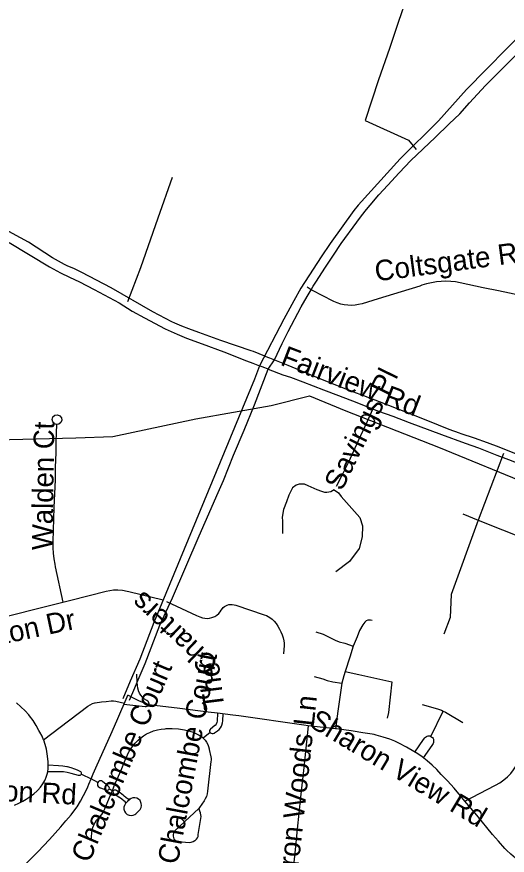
# Model space of a CAD drawing. Extents: x 1383679 to 1536984, y 460658 to 651027.
# Drawn here: x 1451578 to 1453839, y 511735 to 515604 of the extents above; entities that cross this region are included whole.
import ezdxf

# ---------------------------------------------------------------- set-up
doc = ezdxf.new("R2010")
doc.units = 0
for name, color, linetype in [('Exist Road Non-System Type 51', 7, 'Continuous'), ('Exist Road Non-System Type 51 Label', 7, 'Continuous'), ('Exist Utilities Electrical Transmission Line', 7, 'Continuous')]:
    doc.layers.add(name, color=color, linetype=linetype)

msp = doc.modelspace()

# ---------------------------------------------------------------- linework, layer by layer
at = {"layer": 'Exist Road Non-System Type 51'}
for p, q in [((1452935.4, 514344.4), (1452915.9, 514356.4)), ((1452995.2, 514313.2), (1452935.4, 514344.4)), ((1452766.1, 514020.4), (1452827.2, 513996.5)), ((1452721.3, 513983.2), (1452696.6, 513992.7)), ((1452736.4, 513977.4), (1452721.3, 513983.2)), ((1453822.1, 513588.6), (1453705.2, 513280.5)), ((1453635, 513310.5), (1453705.2, 513280.5)), ((1453705.2, 513280.5), (1454232.6, 513071.9)), ((1451790.5, 512902.6), (1451826.9, 512911.8)), ((1452133.2, 512531.4), (1452131.2, 512570.6)), ((1453487.4, 512283.6), (1453544.2, 512400.1)), ((1452469.4, 512301.4), (1452437.1, 512275.2)), ((1451875.3, 512109.1), (1451920.7, 512087.9)), ((1451950.9, 512070.9), (1451920.7, 512087.9)), ((1452017.7, 512032.9), (1452003.3, 512040.7)), ((1452022, 512030.5), (1452017.7, 512032.9))]:
    msp.add_line(p, q, dxfattribs=at)
for points in [[(1454498.5, 516109.1), (1454418.8, 516037.3), (1454270.6, 515878.2), (1453966.5, 515576.3), (1453930.2, 515551.7), (1453651.8, 515268.2), (1453521.7, 515124), (1453345, 514948.3), (1453151.5, 514735.1), (1453131.5, 514709.3), (1453022, 514556.8), (1452980.8, 514495.7)], [(1453455.2, 515894.2), (1453420.2, 515809.5), (1453376.8, 515694.2), (1453337.9, 515582.3), (1453296.6, 515457.6), (1453246.1, 515312.8), (1453184.1, 515125)], [(1452097.2, 512450.8), (1452122, 512507.4), (1452133.3, 512533.9), (1452169.6, 512620), (1452237.9, 512797.3), (1452295.4, 512922.3), (1452356.7, 513066), (1452418, 513209.3), (1452473.3, 513335.3), (1452499.8, 513395.4), (1452530.4, 513463.7), (1452577.4, 513580.4), (1452626.2, 513696.1), (1452674.4, 513813.2), (1452736.4, 513977.4), (1452766.1, 514020.4), (1452801.1, 514095.5), (1452828.5, 514151.8), (1452888.9, 514265), (1452916.1, 514312.9), (1452935.4, 514344.4), (1452944.8, 514359.9), (1452956.8, 514378.8), (1453001.1, 514447.9), (1453037.4, 514503.8), (1453074.2, 514557.7), (1453145.4, 514655.6), (1453167.2, 514685.6), (1453190.2, 514714.7), (1453206.7, 514734.1), (1453247.6, 514782.4), (1453289.1, 514826.9), (1453340.3, 514883.3), (1453394.6, 514939.7), (1453506.2, 515046.8), (1453570.9, 515109.5), (1453621.4, 515156), (1453665.7, 515207.2), (1453739, 515286.4), (1453789.9, 515337.9), (1453964.2, 515512.9)], [(1453184.1, 515125), (1453383.8, 515034.2), (1453419.2, 514991)], [(1452090.1, 514289.9), (1452148.9, 514447.5), (1452230.1, 514675.9), (1452296.1, 514863.1)], [(1452658.1, 514062.1), (1452518.2, 514110), (1452417.5, 514147.3), (1452371.6, 514163.1), (1452338.7, 514175.6), (1452306.4, 514189.5), (1452293.3, 514195.6), (1452205.4, 514242.9), (1452012.4, 514352.4), (1451877, 514423.9), (1451840.3, 514441.6), (1451813.4, 514453), (1451797.6, 514461), (1451742.4, 514491.3), (1451631.3, 514563.8), (1451503.8, 514632.4)], [(1451542.3, 514562), (1451727.8, 514449.2), (1451778.5, 514421.5), (1451820.1, 514402.8), (1451867.5, 514380.5), (1451934.7, 514345.1), (1452050, 514283.1), (1452110.3, 514245.3), (1452166.5, 514214), (1452261.7, 514164), (1452317.4, 514138.7), (1452359.8, 514121.4), (1452433.1, 514094.7), (1452532.3, 514057.8), (1452637.3, 514016)], [(1452980.8, 514495.7), (1452944, 514439.4), (1452888.2, 514350.8), (1452854.8, 514292.8), (1452809.3, 514208), (1452696.6, 513992.7), (1452674.4, 513931.4), (1452209, 512808.1), (1452144.6, 512638.9), (1452100.8, 512538), (1452066.6, 512457.1)], [(1453950.7, 514306.6), (1453798.3, 514338.6), (1453728.4, 514353.3), (1453622.1, 514376.6), (1453600.4, 514380.4), (1453578.5, 514382.6), (1453556.6, 514383.3), (1453534.6, 514382.4), (1453512.8, 514379.9), (1453512.4, 514379.9), (1453489.9, 514376.4), (1453467.7, 514371.3), (1453445.9, 514364.7), (1453435.7, 514361), (1453349.5, 514334.5), (1453244.5, 514301.8), (1453169.7, 514279.8), (1453153.7, 514275.6), (1453137.4, 514272.9), (1453120.9, 514271.8), (1453104.4, 514272.3), (1453088, 514274.4), (1453071.4, 514278.1), (1453055.1, 514283.3), (1453039.5, 514290.1), (1453029.7, 514295.2), (1452995.2, 514313.2)], [(1452721.6, 514037.8), (1452668.7, 514058.5), (1452658.1, 514062.1)], [(1452637.3, 514016), (1452665.9, 514004.6), (1452696.6, 513992.7)], [(1452721.6, 514037.8), (1452742.8, 514029.5), (1452766.1, 514020.4)], [(1452805.5, 513950.6), (1452738, 513976.7), (1452736.4, 513977.4)], [(1452827.2, 513996.5), (1452985.8, 513930.6), (1453126.3, 513875.1), (1453176.7, 513855.5), (1453248.1, 513827.8), (1453334.3, 513795), (1453425.2, 513759.2), (1453521, 513720.3), (1453569.4, 513701.5), (1453618.3, 513684), (1453625.7, 513681.5), (1453687.1, 513660.4), (1453747.2, 513639.8), (1453799.8, 513618.9), (1453888.6, 513583.5), (1454014.8, 513533.8), (1454102.8, 513500.7), (1454173.3, 513473.8), (1454238.4, 513449.6), (1454261.6, 513443.8), (1454279.1, 513438.3), (1454335.9, 513413.9)], [(1453219.7, 513793.7), (1453146.5, 513822.7), (1453062.9, 513855.2), (1452993.6, 513881.5), (1452897.6, 513918), (1452841.5, 513939.3), (1452805.5, 513950.6)], [(1453052, 513437.5), (1453078, 513487.9), (1453108.4, 513550.9), (1453153.4, 513648.1), (1453195.5, 513737.8), (1453219.7, 513793.7)], [(1454818.9, 513210.8), (1454807.9, 513213.2), (1454757, 513224.5), (1454706.4, 513237.3), (1454656.3, 513251.7), (1454641.7, 513256.2), (1454578.5, 513277.4), (1454515.9, 513300), (1454499.1, 513306.4), (1454282.5, 513389.8), (1454177.4, 513435.8), (1454048.5, 513484.8), (1454001, 513501.8), (1453916.9, 513532.1), (1453846.4, 513560.1), (1453793, 513579.9), (1453708.5, 513612.6), (1453646.3, 513635.3), (1453537.4, 513674.2), (1453483.7, 513694.9), (1453389.2, 513730.2), (1453313, 513759.6), (1453247.5, 513782.7), (1453219.7, 513793.7)], [(1451760.9, 513723), (1451751.4, 513725.7), (1451743.2, 513734.4), (1451740.7, 513746), (1451744.4, 513757.3), (1451753.3, 513765.1), (1451765, 513767.2), (1451776.2, 513763.1), (1451783.6, 513753.9), (1451785.4, 513742.1), (1451780.8, 513731.1), (1451771.9, 513724.4), (1451762.2, 513722.6), (1451760.9, 513723)], [(1451760.9, 513723), (1451758.3, 513643.3), (1451757.4, 513592.9), (1451754.7, 513524.7), (1451754.2, 513466.9), (1451749.1, 513339.6), (1451746.1, 513235.6), (1451744.2, 513182.5), (1451744, 513179.5), (1451743.8, 513153.9), (1451745.1, 513128.5), (1451748, 513103.3), (1451752.3, 513078.1), (1451755, 513066), (1451790.5, 512902.6)], [(1453040.9, 513420.8), (1453025.6, 513411.7), (1453007.5, 513409.4), (1452997.4, 513409.3), (1452984.4, 513413.2), (1452963, 513420.2), (1452921.2, 513438.7), (1452903.6, 513447.5), (1452879.5, 513446.6), (1452866.1, 513442.3), (1452849.4, 513430.8), (1452831.8, 513396.3), (1452821.1, 513365.5), (1452808.1, 513329.7), (1452801.6, 513295.2), (1452802.5, 513276.8), (1452802.5, 513220.2)], [(1453040.9, 513420.8), (1453060.9, 513407.5), (1453073, 513389.8), (1453123, 513335.2), (1453160.1, 513293.4), (1453172.2, 513255.3), (1453170.4, 513204.3), (1453156.4, 513149.6), (1453111.9, 513090.2), (1453048.9, 513042)], [(1453705.2, 513280.5), (1453580.1, 512938.2), (1453576, 512831.3), (1453547.2, 512755.3)], [(1451826.9, 512911.7), (1451990.5, 512953.5), (1452006.8, 512957.2), (1452023.9, 512959.4), (1452040.9, 512959.8), (1452044, 512959.7), (1452065.7, 512957.7), (1452087.2, 512954), (1452093.9, 512952.6), (1452252.8, 512913)], [(1451466.3, 512821), (1451510.7, 512832.3), (1451648.2, 512867), (1451747.6, 512891.9), (1451790.5, 512902.6)], [(1452268, 512905.2), (1452406.6, 512841.8), (1452421.1, 512835.1), (1452433.8, 512830.8), (1452444.1, 512828.4), (1452456.1, 512827.8), (1452465.8, 512828.4), (1452477.2, 512831.4), (1452490.5, 512836.9), (1452500.1, 512842.9), (1452508.6, 512849.6), (1452515.2, 512857.4), (1452520.1, 512865.2), (1452525.5, 512873.1), (1452529.8, 512877.9), (1452535.1, 512882.2), (1452541.2, 512885.8), (1452548.5, 512889.4), (1452555.8, 512891.2), (1452563.6, 512892.4), (1452570.9, 512892.4), (1452579.9, 512890.6), (1452587.8, 512888.2), (1452718.1, 512844.8), (1452728.4, 512841.1), (1452736.1, 512836.9), (1452745.2, 512831.4), (1452754.9, 512824.2), (1452764.6, 512814.6), (1452773.6, 512803.7), (1452782.1, 512791.6), (1452789.4, 512778.3), (1452795.4, 512766.2), (1452800.8, 512752.4), (1452806.2, 512737.9), (1452809.2, 512724.6), (1452811.1, 512713.8), (1452811.1, 512702.9), (1452807.4, 512664.8)], [(1453216.6, 512818), (1453209.2, 512819.9), (1453203.9, 512820.2), (1453196.1, 512819.2), (1453188.5, 512816.1), (1453182.9, 512811), (1453172.9, 512797.9), (1453158.6, 512771.8), (1453147.8, 512743.4), (1453129.5, 512699.3)], [(1452956.4, 512765.1), (1452990.5, 512755.7), (1453015.2, 512742), (1453046.1, 512726.9), (1453064.8, 512719.6), (1453090.9, 512714.2), (1453129.5, 512699.3)], [(1453129.5, 512699.3), (1453113.4, 512648.2), (1453092.5, 512583.4)], [(1453092.5, 512583.4), (1453085.1, 512562.1), (1453075.8, 512529.7)], [(1453092.5, 512583.4), (1453154.9, 512569.1), (1453307.4, 512535.7)], [(1452948.6, 512560.3), (1452989.6, 512549.2), (1453009.2, 512541.6), (1453034.9, 512535.6), (1453075.8, 512529.7)], [(1452139.4, 512493), (1452138.8, 512494.5), (1452135.4, 512506.5), (1452133.5, 512518.9), (1452133.2, 512531.4), (1452133.3, 512533.9)], [(1453075.8, 512529.7), (1453058.8, 512400), (1453046.8, 512318.2)], [(1453307.4, 512535.7), (1453291.1, 512393.2), (1453285.6, 512366.8)], [(1451920.7, 512087.9), (1451930.2, 512110.2), (1451948, 512152.1), (1451983, 512230.7), (1452016.7, 512306), (1452043, 512365.4), (1452086.5, 512465.3), (1452089.8, 512473.2)], [(1452187, 512429.6), (1452144.2, 512446), (1452112.9, 512462), (1452089.8, 512473.2)], [(1452187, 512429.6), (1452187.7, 512430.9), (1452187.8, 512433.1), (1452187, 512438.1), (1452184.7, 512442.5), (1452181.2, 512446.1), (1452176.7, 512448.4), (1452166.8, 512455.4), (1452157.9, 512463.6), (1452150.1, 512473), (1452143.7, 512483), (1452139.4, 512493)], [(1451701.1, 512268.1), (1451693.9, 512285), (1451684.5, 512303.3), (1451680, 512310.9), (1451667, 512334), (1451652.6, 512356.4), (1451636.9, 512377.8), (1451633.4, 512382.3), (1451615.6, 512401.9), (1451596.7, 512420.3), (1451576.8, 512437.7)], [(1451701.1, 512268.1), (1451777.9, 512325.5), (1451905, 512423.1), (1451915.3, 512429.4), (1451926.3, 512434.5), (1451938.1, 512438.2), (1451939.2, 512438.5), (1451967.8, 512442.6), (1451990.4, 512444.8), (1452013.2, 512446.8), (1452023.8, 512446.8), (1452034.3, 512445.3), (1452074.1, 512436.7)], [(1452187, 512429.6), (1452185.4, 512426.5), (1452181.8, 512423), (1452177.4, 512420.9), (1452172.5, 512420.2), (1452170.2, 512420.4), (1452071.6, 512430.9)], [(1452502.7, 512390.4), (1452459.7, 512395.7), (1452329.4, 512412), (1452187, 512429.6)], [(1453446.2, 512430.4), (1453506.5, 512414.1), (1453521.9, 512409.6), (1453536.5, 512403.7), (1453544.2, 512400.1)], [(1452502.7, 512390.4), (1452501.2, 512353.9), (1452499.6, 512346.7), (1452496.4, 512339.9), (1452492, 512334), (1452491.4, 512333.3), (1452471.6, 512317.2), (1452468.7, 512314.5), (1452467, 512310.8), (1452466.8, 512306.8), (1452468.2, 512303), (1452469.4, 512301.4)], [(1452920.9, 512332.6), (1452901.3, 512334.9), (1452601.4, 512378.3), (1452573.2, 512381.8), (1452502.7, 512390.4)], [(1453544.2, 512400.1), (1453555.2, 512394.9), (1453635, 512346.9)], [(1452469.4, 512301.4), (1452473.7, 512298.5), (1452478.7, 512297.1), (1452483.9, 512297.2), (1452488.8, 512298.8), (1452489.9, 512299.4), (1452503.9, 512309.3), (1452511, 512315.3), (1452516.9, 512322.4), (1452521.5, 512330.4), (1452523.6, 512335.5), (1452526.6, 512345.2), (1452528.2, 512355), (1452529.6, 512386.7)], [(1452017.7, 512032.9), (1452021.4, 512041.5), (1452027.1, 512055.2), (1452058.3, 512128.2), (1452080.2, 512181.9), (1452087.7, 512198.9), (1452096.5, 512215.3), (1452106.7, 512230.8), (1452112.7, 512238.7), (1452123.3, 512252.2), (1452135.1, 512264.6), (1452147.9, 512275.9), (1452161.8, 512286), (1452176.5, 512294.8), (1452190.9, 512301.7), (1452208.1, 512308.3), (1452225.8, 512313.4), (1452243.9, 512316.9), (1452262.2, 512319), (1452266.1, 512319.2), (1452294.5, 512319.2), (1452322.9, 512317.6), (1452332.5, 512316.7), (1452350.9, 512314), (1452368.9, 512309.7), (1452386.5, 512304), (1452394.3, 512300.9), (1452407, 512295.7), (1452419.1, 512289.1), (1452430.3, 512281.2), (1452437.1, 512275.2)], [(1452920.9, 512332.6), (1452901, 512140.3), (1452886.4, 512002.2), (1452871, 511854.9), (1452859.4, 511744), (1452850.6, 511663.7), (1452828.6, 511450.7)], [(1453644.4, 511985), (1453623.9, 512009.3), (1453594.5, 512044.2), (1453564.2, 512078), (1453535.2, 512108.1), (1453514.4, 512130.3), (1453492.8, 512151.1), (1453470.2, 512170.8), (1453446.5, 512189.4), (1453426.6, 512202.9), (1453408.4, 512214.1), (1453374.7, 512233.7), (1453340.1, 512252.1), (1453321.4, 512261), (1453297.9, 512269.8), (1453266.6, 512280.4), (1453234.8, 512289.5), (1453225.7, 512291.7), (1453216.4, 512293.8), (1453172.7, 512299.7), (1453129.2, 512307.4), (1453118.9, 512309), (1453085.7, 512313.6), (1453052.4, 512317.5), (1453046.7, 512318.3), (1452920.9, 512332.6)], [(1452437.1, 512275.2), (1452440.5, 512272.1), (1452446.5, 512265.7), (1452453, 512256.6), (1452458.1, 512246.7), (1452461.8, 512236.2), (1452464, 512225.2), (1452464.3, 512222.8), (1452472.7, 512189.7), (1452474.2, 512181.5), (1452474, 512173), (1452473, 512167), (1452457.2, 512031.4), (1452455.3, 512018.8), (1452451.9, 512006.6), (1452447, 511994.9), (1452442.4, 511986.4), (1452420.9, 511954.9), (1452417.8, 511950.6)], [(1453413.6, 512210.9), (1453452.6, 512268.5), (1453459.5, 512276.9), (1453463.1, 512280.2), (1453466.6, 512282.7), (1453470.5, 512284.4), (1453474.2, 512285.3), (1453478.4, 512285.7), (1453482.4, 512285.3), (1453487.4, 512283.6)], [(1453487.4, 512283.6), (1453491.9, 512280.5), (1453494.6, 512277.8), (1453497.1, 512274.1), (1453498.6, 512270.3), (1453499.6, 512266.4), (1453499.9, 512263), (1453499.6, 512259.5), (1453498.8, 512255.4), (1453497.1, 512251.1), (1453491.2, 512241.7), (1453452.2, 512184.8)], [(1451722.5, 512150.4), (1451721.9, 512166.2), (1451720.3, 512179.6), (1451717.9, 512202.2), (1451714.1, 512224.5), (1451708.6, 512246.5), (1451708.6, 512246.6), (1451702, 512266.1), (1451701.1, 512268.1)], [(1453644.4, 511985), (1453746.8, 512037.9), (1453785.8, 512057.8), (1453805.1, 512069.5), (1453823.5, 512082.6), (1453841, 512097), (1453855.4, 512112.9), (1453868.4, 512129.7), (1453880.1, 512147.4), (1453881.9, 512150.5), (1453892.8, 512176.3), (1453902.1, 512202.4), (1453903.7, 512207.4)], [(1451566.7, 511966.6), (1451586.4, 511974.7), (1451605.5, 511984.4), (1451621.4, 511993.8), (1451639.1, 512005.3), (1451655.9, 512018), (1451671.7, 512032), (1451674.6, 512034.8), (1451686.5, 512049), (1451697.2, 512064.1), (1451706.5, 512080), (1451707.9, 512082.6), (1451713.6, 512095.4), (1451717.9, 512108.8), (1451720.1, 512120.3)], [(1451720.1, 512120.3), (1451720.6, 512122.6), (1451721.6, 512132.3), (1451722.5, 512149.3), (1451722.5, 512150.4)], [(1451875.3, 512109.1), (1451874.7, 512107.1), (1451871.9, 512104.1), (1451868.3, 512102.4), (1451864.3, 512102.2), (1451862.6, 512102.6), (1451827.8, 512112.8), (1451810.2, 512116.8), (1451792.3, 512119.2), (1451774.3, 512120), (1451770.2, 512120), (1451720.1, 512120.3)], [(1451875.3, 512109.1), (1451875.7, 512110.4), (1451876.3, 512111.9), (1451876.4, 512115.2), (1451875, 512118.3), (1451872.3, 512120.4), (1451857.8, 512127.4), (1451845.8, 512132.3), (1451828.5, 512138), (1451810.8, 512142.2), (1451808.8, 512142.6), (1451789.4, 512146.2), (1451769.8, 512148.1), (1451722.5, 512150.4)], [(1451619.7, 511694.9), (1451674.3, 511750.9), (1451727.8, 511808.1), (1451780, 511866.2), (1451804.4, 511893.4), (1451827.6, 511921.7), (1451849.6, 511950.9), (1451855.4, 511959.1), (1451871.3, 511984.4), (1451885.8, 512010.4), (1451898.9, 512037.3), (1451904.6, 512050.2), (1451909.9, 512062.6), (1451920.7, 512087.9)], [(1451950.9, 512070.9), (1451949.5, 512066.3), (1451949.5, 512066.1), (1451949.2, 512061.2), (1451950.4, 512056.3), (1451953, 512052.3), (1451956.8, 512048.6), (1451961.5, 512046.3), (1451963, 512045.8), (1451987.5, 512036.5), (1451991.7, 512035.1), (1451996.1, 512035.4), (1452000.2, 512037.1), (1452001.9, 512038.4), (1452003.3, 512040.7)], [(1452003.3, 512040.7), (1452003.9, 512041.5), (1452004.4, 512045.2), (1452003.4, 512048.8), (1452002.1, 512050.7), (1451997.7, 512054.6), (1451973.2, 512075.7), (1451968.7, 512077.9), (1451963.7, 512078.7), (1451958.7, 512077.8), (1451957.6, 512077.4), (1451953.7, 512074.7), (1451950.9, 512070.9)], [(1452017.7, 512032.9), (1452017.5, 512032.4), (1452013.2, 512022.1), (1452003.9, 512000.1), (1451981.5, 511947.4), (1451975.4, 511934.7), (1451968, 511922.8), (1451959.2, 511911.7), (1451952.1, 511904.4), (1451943.9, 511895), (1451936.9, 511884.6), (1451931.3, 511873.4), (1451930.8, 511872.1), (1451926.3, 511862), (1451923.2, 511851.2), (1451921.7, 511840.7), (1451920.3, 511816.6), (1451919.9, 511812.2), (1451919, 511804.4)], [(1452022, 512030.5), (1452021.2, 512028), (1452021.4, 512023.9), (1452023.2, 512020.2), (1452026.2, 512017.4), (1452027, 512017), (1452038.7, 512011.2), (1452050.3, 512003.7), (1452050.8, 512003.3), (1452062.5, 511995.5), (1452073.3, 511986.4), (1452074.7, 511985.1), (1452077.5, 511979.8), (1452078.5, 511973.1)], [(1452100.4, 511994.2), (1452097.5, 511993.7), (1452092.5, 511994), (1452087.8, 511995.9), (1452073.1, 512007.9), (1452069.5, 512010.9), (1452054.3, 512022.4), (1452038.2, 512032.6), (1452034.4, 512034.7), (1452030.8, 512035.8), (1452027, 512035.3), (1452023.8, 512033.4), (1452022.5, 512031.9), (1452022, 512030.5)], [(1452078.5, 511973.1), (1452074, 511965), (1452071.8, 511956.2), (1452071.9, 511947), (1452074.3, 511938.1), (1452078.6, 511930.8), (1452080.3, 511928.7), (1452087.1, 511923.1), (1452095.5, 511919.5), (1452104.4, 511918.1), (1452113.5, 511919.2), (1452121.6, 511922.5), (1452126.6, 511925.9), (1452147.2, 511945.5), (1452151.1, 511955.4), (1452152.5, 511964.8), (1452151.6, 511974.3), (1452148.7, 511982.9), (1452146.2, 511987.7), (1452139.3, 511994.1), (1452131.2, 511998.3), (1452122.4, 512000.3), (1452113.3, 511999.8), (1452105, 511997), (1452100.4, 511994.2)], [(1452100.4, 511994.2), (1452088.6, 511983.4), (1452078.5, 511973.1)], [(1454155.7, 511598.1), (1454147.4, 511599.5), (1454118, 511606), (1454106.8, 511609), (1454084.1, 511614.7), (1454061.9, 511621.9), (1454040.2, 511630.6), (1454036.3, 511632.3), (1454006.2, 511645), (1453976.6, 511659.3), (1453947.7, 511675), (1453923.3, 511689.8), (1453900.1, 511705.2), (1453877.6, 511721.9), (1453856.2, 511740), (1453836, 511759.1), (1453828.5, 511766.8), (1453798.7, 511799.4), (1453771.5, 511831.1), (1453699.5, 511919.8), (1453644.4, 511985)], [(1452417.8, 511950.6), (1452373.5, 511910.4), (1452307, 511848.2), (1452302.7, 511842.9), (1452299.6, 511836.8), (1452298, 511830.1), (1452298, 511823.3), (1452299.6, 511816.6), (1452299.8, 511816.1), (1452302.3, 511810.5), (1452306.1, 511805.7), (1452311, 511802.1), (1452316.6, 511799.8), (1452322.7, 511799), (1452323.1, 511799), (1452372.7, 511794.3), (1452381.6, 511795.7), (1452390.2, 511798.5), (1452398.1, 511802.8), (1452401, 511804.9), (1452406.3, 511809.6), (1452410.5, 511815.5), (1452413.3, 511822), (1452414.6, 511829.1), (1452414.6, 511830.6), (1452427.1, 511914.4), (1452427, 511921.6), (1452425.2, 511928.7), (1452424.3, 511931), (1452417.8, 511950.6)]]:
    msp.add_lwpolyline(points, dxfattribs=at)
at = {"layer": 'Exist Utilities Electrical Transmission Line'}
msp.add_lwpolyline([(1449564.1, 513698.7), (1449820.7, 513609.9), (1450135, 513620), (1450653.6, 513636.2), (1451238, 513645), (1451850.6, 513661.5), (1452020.8, 513666.3), (1452402.5, 513749), (1452749.9, 513810.5), (1452926.9, 513855.1), (1453095.5, 513785.9), (1453522.8, 513617.8), (1453957.6, 513439.4), (1454501.8, 513220.9), (1454692.4, 513145.3), (1455023.4, 512762.8)], dxfattribs=at)

# ---------------------------------------------------------------- texts
at = {"layer": 'Exist Road Non-System Type 51 Label'}
for s, rotation, p in [('Coltsgate Rd', 7.4956, (1453234.4, 514382.4)), ('Fairview Rd', 338.9866, (1452788.2, 513998.8)), ('Savings Pl', 63.9967, (1453076.2, 513411.4)), ('Walden Ct', 89.1047, (1451742.1, 513141.7)), ('Charters', 136.6119, (1452514.3, 512624.4)), ('Hazelton Dr', 11.8895, (1451198.4, 512642)), ('Chalcombe Court', 79.3314, (1452319.1, 511689)), ('Chalcombe Court', 67.0872, (1451911.4, 511695.1)), ('The', 97.1248, (1452535.4, 512414.2)), ('Sharon Woods Ln', 83.8112, (1452852.6, 511456.7)), ('Sharon View Rd', 329.0207, (1452919.7, 512332.9)), ('Sharon Rd', 357.0808, (1451245, 511999))]:
    msp.add_text(s, height=95, rotation=rotation, dxfattribs=at).set_placement(p)

doc.saveas('drawing.dxf')
